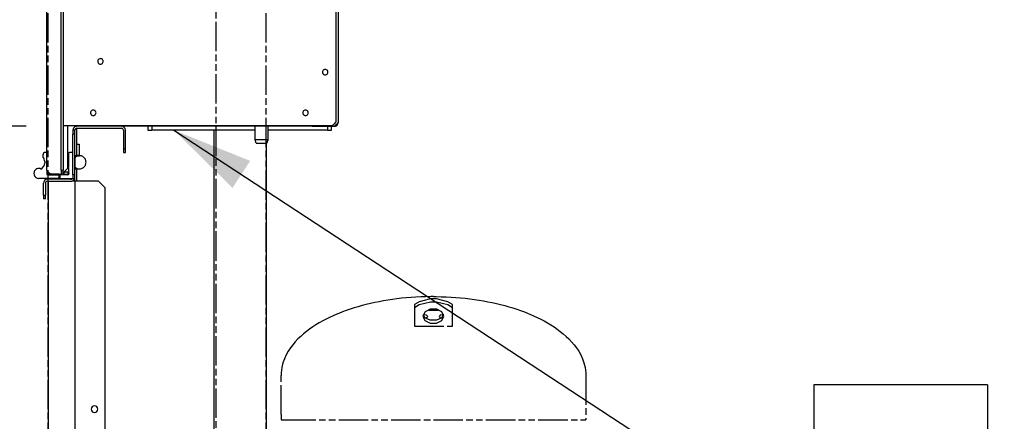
# Model space of a CAD drawing. Extents: x -156717 to 425753, y -51191 to 363295.
# Tile 273 of 502: x 135135 to 135886, y 112643 to 112950. Entities that reach past the tile are written whole.
import ezdxf

# ---------------------------------------------------------------- set-up
doc = ezdxf.new("R2010")
doc.units = 0
doc.header["$LTSCALE"] = 50
doc.linetypes.add('PHANTOM', pattern=[0.8, 0.45, -0.05, 0.1, -0.05, 0.1, -0.05])
doc.layers.get('0').update_dxf_attribs({"linetype": 'CONTINUOUS'})
doc.layers.get('Defpoints').update_dxf_attribs({"linetype": 'CONTINUOUS'})
for name, color, linetype in [('DEFAULT_3', 7, 'PHANTOM'), ('SYMBOLES', 7, 'CONTINUOUS'), ('WL570---_TOEVOER', 3, 'CONTINUOUS')]:
    doc.layers.add(name, color=color, linetype=linetype)
doc.styles.get("Standard").update_dxf_attribs({"font": 'ARIAL.TTF'})
doc.dimstyles.new('ISO-25', dxfattribs={"dimtxt": 2.5, "dimasz": 2.5, "dimexe": 1.25, "dimexo": 0.625, "dimtad": 1, "dimtih": 1, "dimdec": 4, "dimdsep": 46, "dimtxsty": 'Standard', "dimcen": 2.5, "dimadec": 0, "dimazin": 0, "dimtfac": 1, "dimtdec": 4, "dimtmove": 0, "dimatfit": 3, "dimfxl": 0, "dimtvp": 1, "dimtolj": 1, "dimtzin": 0, "dimarcsym": 0})

# ---------------------------------------------------------------- blocks, each defined once
blk = doc.blocks.new('*D158')
at = {"layer": 'Defpoints', "color": 0, "transparency": 16777216}
for p in [(135171.23, 112868.31), (134670.49, 112051.69), (135151.72, 112051.69)]:
    blk.add_point(p, dxfattribs=at)
at = {"layer": 'WL570---_TOEVOER', "color": 0, "lineweight": -2, "transparency": 16777216}
for p, q in [((135139.98, 112868.31), (134607.99, 112868.31)), ((134670.49, 112743.31), (134670.49, 112534.53)), ((134670.49, 112176.69), (134670.49, 112344.39)), ((135120.47, 112051.69), (134607.99, 112051.69))]:
    blk.add_line(p, q, dxfattribs=at)
at = {"layer": 'WL570---_TOEVOER', "color": 0, "transparency": 16777216}
for points in [[(134649.65, 112743.31), (134691.32, 112743.31), (134670.49, 112868.31)], [(134649.65, 112176.69), (134691.32, 112176.69), (134670.49, 112051.69)]]:
    blk.add_solid(points, dxfattribs=at)
at = {"layer": 'WL570---_TOEVOER', "color": 0, "transparency": 16777216, "insert": (134670.49, 112439.46), "char_height": 125, "attachment_point": 5}
blk.add_mtext('\\A1;817', dxfattribs=at)
blk = doc.blocks.new('*D172')
at = {"layer": 'Defpoints', "color": 0, "transparency": 16777216}
for p in [(134545.26, 113381.48), (135940.39, 113381.48), (135156.73, 112051.69)]:
    blk.add_point(p, dxfattribs=at)
at = {"layer": 'WL570---_TOEVOER', "color": 0, "lineweight": -2, "transparency": 16777216}
for p, q in [((135909.14, 113381.48), (134482.76, 113381.48)), ((134545.26, 113256.48), (134545.26, 112794.14)), ((134545.26, 112176.69), (134545.26, 112603.91)), ((135125.48, 112051.69), (134482.76, 112051.69))]:
    blk.add_line(p, q, dxfattribs=at)
at = {"layer": 'WL570---_TOEVOER', "color": 0, "transparency": 16777216}
for points in [[(134524.43, 113256.48), (134566.1, 113256.48), (134545.26, 113381.48)], [(134524.43, 112176.69), (134566.1, 112176.69), (134545.26, 112051.69)]]:
    blk.add_solid(points, dxfattribs=at)
at = {"layer": 'WL570---_TOEVOER', "color": 0, "transparency": 16777216, "insert": (134545.26, 112699.03), "char_height": 125, "attachment_point": 5}
blk.add_mtext('\\A1;1330 HT', dxfattribs=at)
blk = doc.blocks.new('*D173')
at = {"layer": 'Defpoints', "color": 0, "transparency": 16777216}
for p in [(137229.41, 113718.57), (135107.6, 113104.68), (137229.41, 112478.13)]:
    blk.add_point(p, dxfattribs=at)
at = {"layer": 'WL570---_TOEVOER', "color": 0, "lineweight": -2, "transparency": 16777216}
for p, q in [((135107.6, 113135.93), (135107.6, 113781.07)), ((137229.41, 112509.38), (137229.41, 113781.07)), ((135232.6, 113718.57), (137104.41, 113718.57))]:
    blk.add_line(p, q, dxfattribs=at)
at = {"layer": 'WL570---_TOEVOER', "color": 0, "transparency": 16777216}
for points in [[(135232.6, 113739.4), (135232.6, 113697.73), (135107.6, 113718.57)], [(137104.41, 113739.4), (137104.41, 113697.73), (137229.41, 113718.57)]]:
    blk.add_solid(points, dxfattribs=at)
at = {"layer": 'WL570---_TOEVOER', "color": 0, "transparency": 16777216, "insert": (136154.15, 113812.61), "char_height": 125, "attachment_point": 5}
blk.add_mtext('\\A1;2122 HT', dxfattribs=at)
blk = doc.blocks.new('ELEC_BL4', base_point=(179.7, 231.513))
at = {"layer": 'SYMBOLES', "color": 2, "linetype": 'Continuous'}
for p, q in [((167.086, 240.463), (186.921, 227.46)), ((189.315, 230.821), (189.123, 226.703)), ((189.315, 230.821), (190.37, 230.821)), ((190.37, 230.821), (189.319, 227.096)), ((189.319, 227.096), (190.739, 228.421)), ((190.739, 228.421), (189.319, 224.35)), ((189.123, 226.703), (190.398, 227.978)), ((190.398, 227.978), (189.319, 224.35)), ((189.025, 224.449), (189.025, 223.566)), ((189.025, 224.449), (189.613, 224.252)), ((189.613, 224.252), (189.025, 223.566))]:
    blk.add_line(p, q, dxfattribs=at)
at = {"layer": 'SYMBOLES', "color": 7, "linetype": 'Continuous'}
for p, q in [((192.314, 232.562), (186.921, 232.562)), ((186.921, 232.562), (186.921, 222.562)), ((192.314, 232.562), (192.314, 222.562)), ((186.921, 222.562), (192.314, 222.562))]:
    blk.add_line(p, q, dxfattribs=at)
at = {"layer": 'SYMBOLES', "color": 2, "linetype": 'Continuous'}
for points in [[(169.451, 239.511), (167.086, 240.463), (168.903, 238.674)], [(189.319, 227.096), (189.123, 226.703), (190.37, 230.821)], [(189.123, 226.703), (189.315, 230.821), (190.37, 230.821)], [(189.319, 227.096), (190.739, 228.421), (190.398, 227.978)], [(190.739, 228.421), (189.319, 224.35), (190.398, 227.978)], [(190.398, 227.978), (189.123, 226.703), (189.319, 227.096)], [(189.025, 223.566), (189.025, 224.449), (189.613, 224.252)]]:
    blk.add_solid(points, dxfattribs=at)

msp = doc.modelspace()

# ---------------------------------------------------------------- linework, layer by layer
at = {"color": 6, "linetype": 'Continuous'}
for p, q in [((135166.6113, 112834.80104), (135166.6113, 113330.87335)), ((135168.11152, 113330.87335), (135168.11152, 112834.80104)), ((135376.64191, 112871.80643), (135376.64191, 113314.72099)), ((135378.14213, 113314.72099), (135378.14213, 112871.80643)), ((135155.6097, 112834.80104), (135155.6097, 113081.52212)), ((135374.64162, 112869.80614), (135374.14155, 112869.30606)), ((135374.89166, 112870.05617), (135374.64162, 112869.80614)), ((135376.39188, 112871.55639), (135374.89166, 112870.05617)), ((135376.64191, 112871.80643), (135376.39188, 112871.55639)), ((135377.74019, 112870.30633), (135376.64192, 112869.306)), ((135378.14213, 112871.30636), (135377.74019, 112870.30633)), ((135378.14213, 112871.80643), (135378.14213, 112871.30636)), ((135168.11152, 112868.80599), (135177.01474, 112868.80599)), ((135171.61203, 112848.303), (135171.61203, 112868.80599)), ((135175.61261, 112865.30548), (135175.61261, 112862.30504)), ((135177.11283, 112865.30548), (135175.61261, 112865.30548)), ((135175.61261, 112831.30052), (135175.61261, 112862.30504)), ((135177.11283, 112862.30504), (135175.61261, 112862.30504)), ((135177.01474, 112868.80599), (135178.07198, 112868.80599)), ((135177.11283, 112862.30504), (135177.11283, 112865.30548)), ((135177.11283, 112831.30052), (135177.11283, 112862.30504)), ((135178.07198, 112868.80599), (135178.61305, 112868.80599)), ((135178.61305, 112868.80599), (135212.61801, 112868.80599)), ((135212.61801, 112868.30592), (135178.61305, 112868.30592)), ((135178.61305, 112866.8057), (135212.61801, 112866.8057)), ((135212.61801, 112868.80599), (135358.12922, 112868.80599)), ((135358.12922, 112868.30592), (135212.61801, 112868.30592)), ((135214.11822, 112865.30548), (135214.11822, 112851.30344)), ((135215.61844, 112851.30344), (135215.61844, 112865.30548)), ((135232.87096, 112868.30592), (135232.87096, 112865.30548)), ((135232.87096, 112865.30548), (135235.87139, 112865.30548)), ((135235.87139, 112868.30592), (135235.87139, 112865.30548)), ((135314.67598, 112865.30548), (135235.87139, 112865.30548)), ((135314.67598, 112863.03288), (135314.67598, 112868.30592)), ((135314.67598, 112857.80439), (135314.67598, 112863.03288)), ((135324.59123, 112863.03288), (135324.59123, 112868.30592)), ((135369.89093, 112865.30548), (135324.59123, 112865.30548)), ((135324.59123, 112857.80439), (135324.59123, 112863.03288)), ((135358.12922, 112868.80599), (135373.64148, 112868.80599)), ((135358.13922, 112868.30592), (135358.13922, 112868.70273)), ((135358.13922, 112868.30592), (135373.64148, 112868.30592)), ((135369.89093, 112868.30592), (135369.89093, 112865.30548)), ((135369.89093, 112865.30548), (135372.89137, 112865.30548)), ((135372.89137, 112865.30548), (135372.89137, 112868.30592)), ((135374.14155, 112869.30606), (135373.64148, 112868.80599)), ((135373.64148, 112868.30592), (135375.1417, 112868.30592)), ((135375.83409, 112868.76748), (135375.1417, 112868.30592)), ((135376.64192, 112869.306), (135375.83409, 112868.76748)), ((135315.57653, 112855.30402), (135314.67598, 112857.80439)), ((135315.11078, 112857.80439), (135314.67598, 112857.80439)), ((135314.67598, 112857.80439), (135314.67777, 112857.80439)), ((135317.13324, 112857.80439), (135315.11078, 112857.80439)), ((135315.57799, 112855.30402), (135315.57912, 112855.30402)), ((135315.57912, 112855.30402), (135317.13324, 112855.30402)), ((135318.40101, 112857.80439), (135317.13324, 112857.80439)), ((135317.13324, 112855.30402), (135318.61116, 112855.30402)), ((135320.60656, 112857.80439), (135318.40101, 112857.80439)), ((135318.61116, 112855.30402), (135320.38976, 112855.30402)), ((135320.38976, 112855.30402), (135322.13397, 112855.30402)), ((135322.13397, 112857.80439), (135320.60656, 112857.80439)), ((135324.04088, 112857.80439), (135322.13397, 112857.80439)), ((135322.13397, 112855.30402), (135323.2172, 112855.30402)), ((135323.2172, 112855.30402), (135323.68922, 112855.30402)), ((135323.69068, 112855.30402), (135324.59123, 112857.80439)), ((135324.58944, 112857.80439), (135324.04088, 112857.80439)), ((135324.59123, 112857.80439), (135324.58944, 112857.80439)), ((135155.6097, 112848.303), (135154.60955, 112848.303)), ((135171.61203, 112847.30286), (135171.61203, 112848.303)), ((135171.61203, 112837.07106), (135171.61203, 112847.30286)), ((135172.1121, 112847.30286), (135172.1121, 112837.07106)), ((135175.61261, 112848.303), (135173.11225, 112848.303)), ((135214.11822, 112851.30344), (135214.11822, 112848.303)), ((135214.11822, 112851.30344), (135215.61844, 112851.30344)), ((135214.11822, 112848.303), (135215.61844, 112848.303)), ((135215.61844, 112848.303), (135215.61844, 112851.30344)), ((135152.60926, 112846.30271), (135152.60926, 112844.87322)), ((135154.10948, 112841.30198), (135154.10948, 112840.30184)), ((135177.24605, 112845.77764), (135180.61334, 112845.77764)), ((135180.61334, 112845.77764), (135177.24605, 112845.77764)), ((135152.24996, 112836.18278), (135153.32995, 112837.77022)), ((135155.81835, 112834.28191), (135155.6097, 112834.80104)), ((135155.6097, 112834.80103), (135155.6097, 112831.8006)), ((135156.01167, 112833.80092), (135155.81835, 112834.28191)), ((135157.10992, 112832.80074), (135156.01167, 112833.80092)), ((135158.61013, 112831.8006), (135157.10992, 112832.80074)), ((135166.6113, 112834.80104), (135166.6113, 112831.8006)), ((135166.6113, 112834.80104), (135168.11152, 112834.80104)), ((135168.11152, 112831.8006), (135168.11152, 112834.80104)), ((135171.61203, 112833.30082), (135168.61159, 112833.30082)), ((135168.61159, 112833.30082), (135168.61159, 112831.8006)), ((135169.3567, 112834.05593), (135169.10666, 112833.80589)), ((135169.84853, 112834.54775), (135169.3567, 112834.05593)), ((135170.10681, 112834.80604), (135169.84853, 112834.54775)), ((135171.61203, 112836.31126), (135170.10681, 112834.80604)), ((135171.61203, 112836.31126), (135171.61203, 112837.07106)), ((135171.61203, 112833.30082), (135171.61203, 112831.8006)), ((135177.21284, 112835.82618), (135180.61334, 112835.82618)), ((135177.21284, 112835.82618), (135180.61334, 112835.82618)), ((135156.10977, 112828.50012), (135149.60882, 112828.50012)), ((135153.10933, 112815.79827), (135153.10933, 112824.79958)), ((135154.60955, 112824.79958), (135154.60955, 112815.79827)), ((135156.10977, 112831.30052), (135158.61013, 112831.30052)), ((135164.81104, 112828.50012), (135156.10977, 112828.50012)), ((135174.11239, 112827.80001), (135156.10977, 112827.80001)), ((135156.10977, 112826.2998), (135174.11239, 112826.2998)), ((135165.11108, 112831.8006), (135158.61013, 112831.8006)), ((135158.61013, 112831.30052), (135164.81104, 112831.30052)), ((135164.81104, 112831.30052), (135164.81104, 112828.50012)), ((135164.81104, 112828.30009), (135165.61115, 112828.30009)), ((135165.11108, 112831.8006), (135166.6113, 112831.8006)), ((135165.61115, 112831.30052), (135165.11108, 112831.30052)), ((135166.6113, 112831.30052), (135165.61115, 112831.30052)), ((135165.61115, 112831.30052), (135165.61115, 112828.30009)), ((135165.61115, 112828.30009), (135174.11239, 112828.30009)), ((135166.6113, 112831.8006), (135168.11152, 112831.8006)), ((135168.11152, 112831.30052), (135166.6113, 112831.30052)), ((135168.61159, 112831.30052), (135168.11152, 112831.30052)), ((135168.61159, 112831.8006), (135171.61203, 112831.8006)), ((135171.61203, 112831.30052), (135168.61159, 112831.30052)), ((135174.11239, 112828.30009), (135175.16827, 112828.30009)), ((135175.61261, 112831.30052), (135175.61261, 112828.30009)), ((135177.11283, 112831.30052), (135175.61261, 112831.30052)), ((135175.61261, 112828.30009), (135177.11283, 112828.30009)), ((135177.11283, 112828.30009), (135177.11283, 112831.30052)), ((135153.10933, 112815.79827), (135153.10933, 112812.79783)), ((135153.10933, 112815.79827), (135154.60955, 112815.79827)), ((135154.60955, 112812.79783), (135153.10933, 112812.79783)), ((135154.60955, 112812.79783), (135154.60955, 112815.79827))]:
    msp.add_line(p, q, dxfattribs=at)
at = {"color": 3, "linetype": 'Continuous'}
for p, q in [((135177.11283, 112867.90212), (135177.11283, 112868.7079)), ((135156.60984, 112832.70267), (135156.60984, 112831.30052)), ((135156.60984, 112826.2998), (135156.60984, 112132.19862)), ((135177.11283, 112826.2998), (135175.11254, 112826.2998)), ((135177.11283, 112826.2998), (135177.11283, 112828.30009)), ((135177.11283, 112826.2998), (135177.11283, 112277.21976)), ((135178.61305, 112826.2998), (135177.11283, 112826.2998)), ((135180.61334, 112826.2998), (135178.61305, 112826.2998)), ((135195.11545, 112826.2998), (135180.61334, 112826.2998)), ((135200.11618, 112821.29907), (135195.11545, 112826.2998)), ((135200.11618, 112282.22049), (135200.11618, 112821.29907))]:
    msp.add_line(p, q, dxfattribs=at)
at = {"color": 7, "linetype": 'Continuous'}
for p, q in [((135178.61305, 112845.77764), (135178.61305, 112866.8057)), ((135283.12829, 112865.30548), (135283.12829, 112152.20153)), ((135323.13413, 112855.30402), (135323.13413, 112152.20153)), ((135178.76307, 112854.50391), (135180.41331, 112854.50391)), ((135180.41331, 112854.50388), (135180.41331, 112853.00369)), ((135180.41331, 112853.00369), (135180.41331, 112850.30329)), ((135180.41331, 112850.30329), (135180.41331, 112847.6029)), ((135180.41331, 112847.6029), (135180.41331, 112846.10271)), ((135178.76307, 112846.10268), (135180.41331, 112846.10268)), ((135178.61305, 112826.2998), (135178.61305, 112835.82619))]:
    msp.add_line(p, q, dxfattribs=at)
at = {"color": 2, "linetype": 'Continuous'}
msp.add_line((135177.41287, 112837.22368), (135177.41287, 112844.38014), dxfattribs=at)
at = {"color": 6, "linetype": 'Continuous'}
for centre, radius, start, end in [((135196.61567, 112917.81314), 2.10031, 154.60782954, 183.24417439), ((135196.61567, 112917.81314), 2.10031, 183.24417439, 209.6562166), ((135196.61567, 112917.81314), 2.10031, 122.98478024, 154.60782954), ((135196.61567, 112917.81314), 2.10031, 209.6562166, 244.13499618), ((135196.61567, 112917.81314), 2.10031, 90, 122.98478024), ((135196.61567, 112917.81314), 2.10031, 244.13499618, 270), ((135196.61567, 112917.81314), 2.10031, 64.13499618, 90), ((135196.61567, 112917.81314), 2.10031, 270, 302.98478024), ((135196.61567, 112917.81314), 2.10031, 29.6562166, 64.13499618), ((135196.61567, 112917.81314), 2.10031, 302.98478024, 334.60782954), ((135196.61567, 112917.81314), 2.10031, 3.24417439, 29.6562166), ((135196.61567, 112917.81314), 2.10031, 334.60782954, 3.24417439), ((135368.14068, 112909.56193), 2.10031, 166.19329928, 193.70673501), ((135368.14068, 112909.56193), 2.10031, 193.70673501, 209.6562166), ((135368.14068, 112909.56193), 2.10031, 133.73763262, 166.19329928), ((135368.14068, 112909.56193), 2.10031, 209.6562166, 225.60655381), ((135368.14068, 112909.56193), 2.10031, 225.60655381, 253.3245459), ((135368.14068, 112909.56193), 2.10031, 106.58459699, 133.73763262), ((135368.14068, 112909.56193), 2.10031, 253.3245459, 270), ((135368.14068, 112909.56193), 2.10031, 90, 106.58459699), ((135368.14068, 112909.56193), 2.10031, 73.32454592, 90), ((135368.14068, 112909.56193), 2.10031, 270, 286.584597), ((135368.14068, 112909.56193), 2.10031, 286.584597, 313.7376326), ((135368.14068, 112909.56193), 2.10031, 45.60655381, 73.32454592), ((135368.14068, 112909.56193), 2.10031, 313.7376326, 346.1932993), ((135368.14068, 112909.56193), 2.10031, 29.6562166, 45.60655381), ((135368.14068, 112909.56193), 2.10031, 13.70673501, 29.6562166), ((135368.14068, 112909.56193), 2.10031, 346.1932993, 13.70673501), ((135191.11487, 112878.55741), 2.10031, 166.19329929, 193.70673501), ((135191.11487, 112878.55741), 2.10031, 193.70673501, 209.6562166), ((135191.11487, 112878.55741), 2.10031, 133.73763261, 166.19329929), ((135191.11487, 112878.55741), 2.10031, 209.6562166, 225.60655381), ((135191.11487, 112878.55741), 2.10031, 106.58459699, 133.73763261), ((135191.11487, 112878.55741), 2.10031, 90, 106.58459699), ((135191.11487, 112878.55741), 2.10031, 73.32454592, 90), ((135191.11487, 112878.55741), 2.10031, 45.6065538, 73.32454592), ((135191.11487, 112878.55741), 2.10031, 313.73763261, 346.19329929), ((135191.11487, 112878.55741), 2.10031, 29.6562166, 45.6065538), ((135191.11487, 112878.55741), 2.10031, 13.70673501, 29.6562166), ((135191.11487, 112878.55741), 2.10031, 346.19329929, 13.70673501), ((135353.13849, 112878.55741), 2.10031, 166.19329928, 193.70673501), ((135353.13849, 112878.55741), 2.10031, 193.70673501, 209.6562166), ((135353.13849, 112878.55741), 2.10031, 133.73763261, 166.19329928), ((135353.13849, 112878.55741), 2.10031, 209.6562166, 225.60655381), ((135353.13849, 112878.55741), 2.10031, 106.58459699, 133.73763261), ((135353.13849, 112878.55741), 2.10031, 90, 106.58459699), ((135353.13849, 112878.55741), 2.10031, 73.32454592, 90), ((135353.13849, 112878.55741), 2.10031, 45.60655381, 73.32454592), ((135353.13849, 112878.55741), 2.10031, 313.7376326, 346.19329929), ((135353.13849, 112878.55741), 2.10031, 29.6562166, 45.60655381), ((135353.13849, 112878.55741), 2.10031, 13.70673501, 29.6562166), ((135353.13849, 112878.55741), 2.10031, 346.19329929, 13.70673501), ((135191.11487, 112878.55741), 2.10031, 225.60655381, 253.3245459), ((135191.11487, 112878.55741), 2.10031, 253.3245459, 270), ((135191.11487, 112878.55741), 2.10031, 270, 286.584597), ((135191.11487, 112878.55741), 2.10031, 286.584597, 313.73763261), ((135353.13849, 112878.55741), 2.10031, 225.60655381, 253.3245459), ((135353.13849, 112878.55741), 2.10031, 253.3245459, 270), ((135353.13849, 112878.55741), 2.10031, 270, 286.584597), ((135353.13849, 112878.55741), 2.10031, 286.584597, 313.7376326), ((135375.1417, 112871.30636), 3.00044, 299.999795, 329.99988834), ((135375.1417, 112871.30636), 3.00044, 352.49997037, 0), ((135178.61305, 112865.30548), 3.00044, 149.89261197, 180), ((135178.61305, 112865.30548), 3.00044, 90, 149.89261197), ((135178.61305, 112865.30548), 1.50022, 90, 180), ((135178.61305, 112871.30636), 3.00044, 240.00014229, 262.5000676), ((135212.61801, 112865.30548), 3.00044, 0, 90), ((135212.61801, 112865.30548), 1.50022, 0, 90), ((135375.1417, 112871.30636), 3.00044, 270, 299.999795), ((135154.60955, 112846.30271), 2.00029, 90, 180), ((135173.11225, 112847.30286), 1.00015, 90, 180), ((135153.10933, 112844.87322), 0.50007, 180, 225.572996), ((135149.60882, 112841.30198), 4.50066, 0, 45.572996), ((135149.60882, 112840.30184), 4.50066, 325.77113367, 0), ((135180.61334, 112840.80191), 5.00073, 127.859064, 132.84364304), ((135180.61334, 112840.80191), 5.00073, 84.78201836, 127.859064), ((135180.61334, 112840.80191), 5.00073, 79.70618583, 84.78201836), ((135180.61334, 112840.80191), 5.00073, 66.89135449, 79.70618583), ((135180.61334, 112840.80191), 5.00073, 35.14790771, 66.89135449), ((135180.61334, 112840.80191), 5.00073, 26.56872861, 35.14790771), ((135180.61334, 112840.80191), 5.00073, 15.14418347, 26.56872861), ((135180.61334, 112840.80191), 5.00073, 344.85581653, 15.14418347), ((135149.60882, 112832.30067), 3.80055, 162.37665449, 198.08539898), ((135149.60882, 112832.30067), 3.80055, 151.20020345, 162.37665449), ((135149.60882, 112832.30067), 3.80055, 137.89032201, 151.20020345), ((135149.60882, 112832.30067), 3.80055, 90, 137.89032201), ((135149.60882, 112832.30067), 3.80055, 75.1972219, 90), ((135149.60882, 112832.30067), 3.80055, 67.79583285, 75.1972219), ((135151.42304, 112836.74537), 1.00015, 247.79583285, 273.29284111), ((135151.42304, 112836.74537), 1.00015, 273.29284111, 298.54267098), ((135151.42304, 112836.74537), 1.00015, 298.54267098, 325.77113367), ((135158.61013, 112834.80104), 3.00044, 180, 209.99794847), ((135158.61013, 112834.80104), 3.00044, 209.99794847, 240.00005585), ((135158.61013, 112834.80104), 3.00044, 240.00005585, 262.50021677), ((135149.60882, 112832.30067), 23.00335, 3.98956305, 11.96874555), ((135171.61203, 112832.30067), 1.00015, 328.22554542, 0), ((135149.60882, 112832.30067), 23.00335, 0, 3.98956305), ((135180.61334, 112840.80191), 5.00073, 227.15635696, 270.37224571), ((135180.61334, 112840.80191), 5.00073, 270.37224571, 275.21798164), ((135180.61334, 112840.80191), 5.00073, 275.21798164, 280.29381417), ((135180.61334, 112840.80191), 5.00073, 280.29381417, 293.10864551), ((135180.61334, 112840.80191), 5.00073, 293.10864551, 324.85209229), ((135180.61334, 112840.80191), 5.00073, 324.85209229, 333.43127139), ((135180.61334, 112840.80191), 5.00073, 333.43127139, 344.85581653), ((135149.60882, 112832.30067), 3.80055, 198.08539898, 270), ((135156.10977, 112824.79958), 3.00044, 90, 180), ((135156.10977, 112824.79958), 1.50022, 90, 180), ((135156.10977, 112831.8006), 0.50007, 180, 270), ((135171.61203, 112832.30067), 1.00015, 270, 328.22554542), ((135174.11239, 112829.30023), 1.50022, 270, 328.18785138), ((135174.11239, 112829.30023), 3.00044, 270, 293.56753118), ((135174.11239, 112829.30023), 3.00044, 293.56753118, 341.06056025)]:
    msp.add_arc(centre, radius, start, end, dxfattribs=at)
at = {"color": 7, "linetype": 'Continuous'}
for centre, start, end in [((135178.76307, 112854.65393), 180, 270), ((135178.76307, 112845.95266), 90, 180)]:
    msp.add_arc(centre, 0.15002, start, end, dxfattribs=at)
at = {"color": 3, "linetype": 'Continuous'}
for start, end in [(90, 270), (270, 90)]:
    msp.add_arc((135192.11502, 112652.27443), 2.55037, start, end, dxfattribs=at)
at = {"layer": 'DEFAULT_3', "color": 8, "linetype": 'PHANTOM'}
for p, q in [((135156.60984, 112132.19862), (135156.60984, 113371.37925)), ((135156.60984, 112132.19862), (135156.60984, 113371.37925)), ((135284.62851, 113348.07585), (135284.62851, 112132.19862)), ((135323.13413, 112132.19862), (135323.13413, 113348.07585))]:
    msp.add_line(p, q, dxfattribs=at)
at = {"layer": 'DEFAULT_3', "color": 6, "linetype": 'PHANTOM'}
for p, q in [((135409.2644, 112734.34475), (135405.97732, 112733.6745)), ((135412.59949, 112734.96485), (135409.2644, 112734.34475)), ((135415.98319, 112735.53442), (135412.59949, 112734.96485)), ((135419.4161, 112736.05306), (135415.98319, 112735.53442)), ((135422.89883, 112736.52039), (135419.4161, 112736.05306)), ((135426.4321, 112736.9359), (135422.89883, 112736.52039)), ((135430.01759, 112737.29809), (135426.4321, 112736.9359)), ((135433.65747, 112737.60495), (135430.01759, 112737.29809)), ((135437.35394, 112737.85446), (135433.65747, 112737.60495)), ((135441.10918, 112738.0446), (135437.35394, 112737.85446)), ((135448.44876, 112736.51678), (135439.79634, 112734.26553)), ((135439.79634, 112732.0928), (135448.44876, 112734.34405)), ((135444.92537, 112738.17335), (135441.10918, 112738.0446)), ((135448.8047, 112738.2387), (135444.92537, 112738.17335)), ((135453.08868, 112736.51678), (135448.44876, 112736.51678)), ((135448.44876, 112734.34405), (135453.08868, 112734.34405)), ((135450.76872, 112738.24696), (135448.8047, 112738.2387)), ((135450.76872, 112738.24696), (135452.73274, 112738.2387)), ((135452.73274, 112738.2387), (135456.61207, 112738.17335)), ((135461.7411, 112734.26553), (135453.08868, 112736.51678)), ((135453.08868, 112734.34405), (135461.7411, 112732.0928)), ((135456.61207, 112738.17335), (135460.42826, 112738.0446)), ((135460.42826, 112738.0446), (135464.1835, 112737.85446)), ((135464.1835, 112737.85446), (135467.87997, 112737.60495)), ((135467.87997, 112737.60495), (135471.51985, 112737.29809)), ((135471.51985, 112737.29809), (135475.10534, 112736.9359)), ((135475.10534, 112736.9359), (135478.63861, 112736.52039)), ((135478.63861, 112736.52039), (135482.12134, 112736.05306)), ((135482.12134, 112736.05306), (135485.55425, 112735.53442)), ((135485.55425, 112735.53442), (135488.93795, 112734.96485)), ((135488.93795, 112734.96485), (135492.27304, 112734.34475)), ((135492.27304, 112734.34475), (135495.56012, 112733.6745)), ((135384.27904, 112727.58977), (135381.36734, 112726.51669)), ((135387.23824, 112728.61065), (135384.27904, 112727.58977)), ((135390.24467, 112729.57999), (135387.23824, 112728.61065)), ((135393.29807, 112730.49842), (135390.24467, 112729.57999)), ((135396.39818, 112731.36658), (135393.29807, 112730.49842)), ((135399.54474, 112732.18511), (135396.39818, 112731.36658)), ((135402.73763, 112732.95449), (135399.54474, 112732.18511)), ((135405.97732, 112733.6745), (135402.73763, 112732.95449)), ((135439.79634, 112734.26553), (135436.26661, 112732.12376)), ((135436.26661, 112732.12376), (135436.26661, 112729.95104)), ((135436.26661, 112729.95104), (135439.79634, 112732.0928)), ((135436.26661, 112729.95104), (135436.26661, 112717.04022)), ((135448.36604, 112728.55616), (135444.34563, 112726.56882)), ((135446.89187, 112727.82746), (135454.66348, 112727.82746)), ((135453.25298, 112728.53799), (135448.36604, 112728.55616)), ((135457.22603, 112726.53659), (135453.25298, 112728.53799)), ((135465.27083, 112732.12376), (135461.7411, 112734.26553)), ((135461.7411, 112732.0928), (135465.27083, 112729.95104)), ((135465.27083, 112729.95104), (135465.27083, 112732.12376)), ((135465.27083, 112717.04022), (135465.27083, 112729.95104)), ((135495.56012, 112733.6745), (135498.79981, 112732.95449)), ((135498.79981, 112732.95449), (135501.9927, 112732.18511)), ((135501.9927, 112732.18511), (135505.13926, 112731.36658)), ((135505.13926, 112731.36658), (135508.23937, 112730.49842)), ((135508.23937, 112730.49842), (135511.29277, 112729.57999)), ((135511.29277, 112729.57999), (135514.2992, 112728.61065)), ((135514.2992, 112728.61065), (135517.2584, 112727.58977)), ((135517.2584, 112727.58977), (135520.1701, 112726.51669)), ((135366.2326, 112719.62648), (135363.65279, 112718.17491)), ((135368.86791, 112721.01283), (135366.2326, 112719.62648)), ((135371.55698, 112722.33668), (135368.86791, 112721.01283)), ((135374.29807, 112723.60076), (135371.55698, 112722.33668)), ((135377.08941, 112724.8078), (135374.29807, 112723.60076)), ((135378.50339, 112725.39078), (135377.08941, 112724.8078)), ((135381.36734, 112726.51669), (135378.50339, 112725.39078)), ((135443.28239, 112724.33589), (135442.76755, 112723.25467)), ((135442.76755, 112723.25467), (135444.31101, 112719.97312)), ((135443.29199, 112724.31554), (135443.27073, 112724.3114)), ((135444.34563, 112726.56882), (135443.28239, 112724.33589)), ((135444.31892, 112722.13834), (135443.28239, 112724.33589)), ((135443.46766, 112724.34971), (135443.29199, 112724.31554)), ((135445.5622, 112723.93874), (135443.46766, 112724.34971)), ((135444.31101, 112719.97312), (135448.27057, 112717.9745)), ((135448.31503, 112720.13718), (135444.31892, 112722.13834)), ((135444.87555, 112721.8596), (135444.94728, 112721.87355)), ((135445.15111, 112721.95489), (135444.89186, 112721.85143)), ((135444.94728, 112721.87355), (135445.25505, 112721.93342)), ((135445.30397, 112722.04127), (135445.15111, 112721.95489)), ((135445.25505, 112721.93342), (135445.32786, 112721.94758)), ((135445.30411, 112722.04135), (135445.30397, 112722.04127)), ((135445.35056, 112722.07709), (135445.30411, 112722.04135)), ((135445.32786, 112721.94758), (135445.37401, 112721.95656)), ((135445.37401, 112721.95656), (135445.54951, 112721.9907)), ((135445.54951, 112721.9907), (135446.41126, 112722.96232)), ((135446.41126, 112722.96232), (135445.5622, 112723.93874)), ((135453.22241, 112720.13718), (135448.31503, 112720.13718)), ((135453.20538, 112717.96066), (135457.20462, 112719.95252)), ((135457.21852, 112722.13834), (135453.22241, 112720.13718)), ((135455.98793, 112723.94474), (135455.12618, 112722.97312)), ((135455.12618, 112722.97312), (135455.97524, 112721.9967)), ((135455.97524, 112721.9967), (135456.16384, 112721.95969)), ((135458.06978, 112724.34971), (135455.98793, 112723.94474)), ((135456.16384, 112721.95969), (135456.21005, 112721.95063)), ((135456.18688, 112722.07709), (135456.23333, 112722.04135)), ((135456.21005, 112721.95063), (135456.28026, 112721.93685)), ((135456.23333, 112722.04135), (135456.23347, 112722.04127)), ((135456.23347, 112722.04127), (135456.38634, 112721.95489)), ((135456.28026, 112721.93685), (135456.57786, 112721.87846)), ((135456.38634, 112721.95489), (135456.64558, 112721.85143)), ((135456.57786, 112721.87846), (135456.6653, 112721.8613)), ((135457.20462, 112719.95252), (135458.76989, 112723.25467)), ((135458.25816, 112724.34249), (135457.21852, 112722.13834)), ((135458.25816, 112724.34249), (135457.22603, 112726.53659)), ((135458.24532, 112724.31526), (135458.06978, 112724.34971)), ((135458.27358, 112724.30972), (135458.24532, 112724.31526)), ((135458.76989, 112723.25467), (135458.25816, 112724.34249)), ((135458.76989, 112724.21234), (135458.27358, 112724.30972)), ((135520.1701, 112726.51669), (135523.03405, 112725.39078)), ((135523.03405, 112725.39078), (135524.44803, 112724.8078)), ((135524.44803, 112724.8078), (135527.23937, 112723.60076)), ((135527.23937, 112723.60076), (135529.98046, 112722.33668)), ((135529.98046, 112722.33668), (135532.66953, 112721.01283)), ((135532.66953, 112721.01283), (135535.30484, 112719.62648)), ((135535.30484, 112719.62648), (135537.88465, 112718.17491)), ((135356.26433, 112713.40097), (135353.92744, 112711.65664)), ((135358.66666, 112715.06521), (135356.26433, 112713.40097)), ((135361.13023, 112716.6554), (135358.66666, 112715.06521)), ((135363.65279, 112718.17491), (135361.13023, 112716.6554)), ((135436.26661, 112717.04022), (135436.26661, 112715.63096)), ((135436.26661, 112715.63026), (135465.27083, 112715.63026)), ((135448.27057, 112717.9745), (135453.20538, 112717.96066)), ((135465.27083, 112715.63096), (135465.27083, 112717.04022)), ((135537.88465, 112718.17491), (135540.40721, 112716.6554)), ((135540.40721, 112716.6554), (135542.87078, 112715.06521)), ((135542.87078, 112715.06521), (135545.27311, 112713.40097)), ((135545.27311, 112713.40097), (135547.61, 112711.65664)), ((135347.35788, 112705.87427), (135345.33628, 112703.73436)), ((135349.46875, 112707.90095), (135347.35788, 112705.87427)), ((135351.66067, 112709.82554), (135349.46875, 112707.90095)), ((135353.92744, 112711.65664), (135351.66067, 112709.82554)), ((135547.61, 112711.65664), (135549.87677, 112709.82554)), ((135549.87677, 112709.82554), (135552.06869, 112707.90095)), ((135552.06869, 112707.90095), (135554.17956, 112705.87427)), ((135554.17956, 112705.87427), (135556.20116, 112703.73436)), ((135341.59566, 112699.06832), (135339.90658, 112696.507)), ((135343.41234, 112701.46988), (135341.59566, 112699.06832)), ((135345.33628, 112703.73436), (135343.41234, 112701.46988)), ((135556.20116, 112703.73436), (135558.1251, 112701.46988)), ((135558.1251, 112701.46988), (135559.94178, 112699.06832)), ((135559.94178, 112699.06832), (135561.63086, 112696.507)), ((135337.0147, 112690.79342), (135335.87264, 112687.57787)), ((135338.37095, 112693.75802), (135337.0147, 112690.79342)), ((135339.90658, 112696.507), (135338.37095, 112693.75802)), ((135561.63086, 112696.507), (135563.16649, 112693.75802)), ((135563.16649, 112693.75802), (135564.52274, 112690.79342)), ((135564.52274, 112690.79342), (135565.6648, 112687.57787)), ((135335.00467, 112684.05529), (135334.50366, 112680.14111)), ((135335.87264, 112687.57787), (135335.00467, 112684.05529)), ((135565.6648, 112687.57787), (135566.53277, 112684.05529)), ((135566.53277, 112684.05529), (135567.03378, 112680.14111)), ((135334.50366, 112680.14111), (135334.43426, 112677.99818)), ((135334.43426, 112648.23384), (135334.43426, 112677.99818)), ((135567.03378, 112680.14111), (135567.10318, 112677.99818)), ((135567.10318, 112677.99818), (135567.10318, 112644.23326)), ((135334.43426, 112648.23384), (135334.43426, 112644.23326)), ((135334.43426, 112644.23326), (135338.43485, 112644.23326)), ((135338.43485, 112644.23326), (135450.77593, 112644.23326)), ((135450.77593, 112644.23326), (135563.1026, 112644.23326)), ((135563.1026, 112644.23326), (135567.10318, 112644.23326))]:
    msp.add_line(p, q, dxfattribs=at)

# ---------------------------------------------------------------- block references
at = {"layer": 'SYMBOLES', "color": 2, "linetype": 'Continuous', "xscale": 24.6189733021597, "yscale": 24.6189733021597, "zscale": 24.618973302}
msp.add_blockref('ELEC_BL4', (135563.21682, 112644.95425), dxfattribs=at)

# ---------------------------------------------------------------- dimensions: what is measured, and where the dimension line sits
at = {"layer": 'WL570---_TOEVOER'}
dim = msp.add_linear_dim(base=(137229.41199, 113718.56511), p1=(135107.6027, 113104.68397), p2=(137229.41199, 112478.13366), text='<> HT', dimstyle='ISO-25', override={"dimscale": 50, "dimdec": 0}, dxfattribs=at)
dim.commit()
dim.dimension.update_dxf_attribs({"geometry": '*D173', "text_midpoint": (136154.14915, 113718.56511), "dimtype": 160})
dim = msp.add_linear_dim(base=(134545.26244, 113381.48072), p1=(135156.72524, 112051.68688), p2=(135940.38646, 113381.48072), angle=90, text='<> HT', dimstyle='ISO-25', override={"dimscale": 50, "dimdec": 0}, dxfattribs=at)
dim.commit()
dim.dimension.update_dxf_attribs({"geometry": '*D172', "text_midpoint": (134545.26244, 112699.02912), "dimtype": 160})
dim = msp.add_linear_dim(base=(134670.4859, 112051.68688), p1=(135171.22736, 112868.30592), p2=(135151.72451, 112051.68688), angle=270, dimstyle='ISO-25', override={"dimscale": 50, "dimdec": 0}, dxfattribs=at)
dim.commit()
dim.dimension.update_dxf_attribs({"geometry": '*D158', "text_midpoint": (134670.4859, 112439.4587), "dimtype": 160})

doc.saveas('drawing.dxf')
